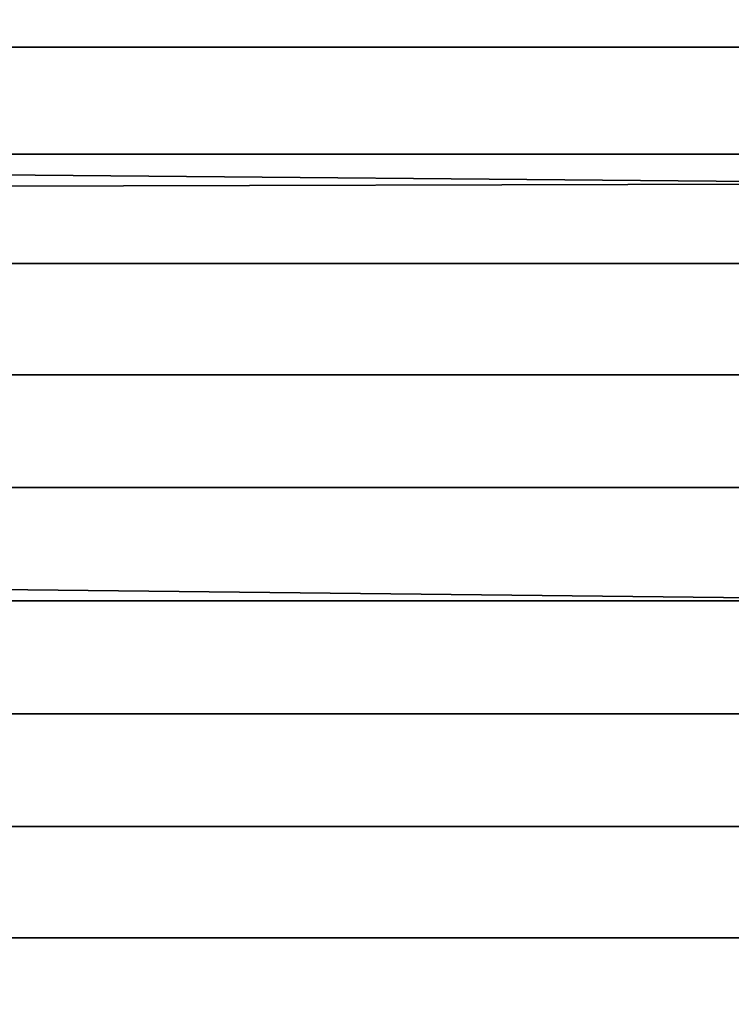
# Model space of a CAD drawing. Header units: metres. Extents: x -28 to 70, y -218 to 28.
# Tile 440 of 463: x 67.15 to 68.8, y -0.93 to 1.34. Entities that reach past the tile are written whole.
import ezdxf

# ---------------------------------------------------------------- set-up
doc = ezdxf.new("R2010")
doc.units = ezdxf.units.M
doc.layers.add('solid_10_261_432_XXX', color=7, linetype='CONTINUOUS')

msp = doc.modelspace()

# ---------------------------------------------------------------- linework, layer by layer
at = {"layer": 'solid_10_261_432_XXX'}
for points in [[(30.527576, 1.305742, 94.042671), (30.467691, 1.758865, 94.077492), (69.439003, 1.924381, 94.092796), (69.439003, 0.963309, 94.023216)], [(65.939003, 1.518593, 199.653397), (65.939003, 1.278694, 199.758057), (69.439003, 1.278694, 199.758057), (69.439003, 1.518593, 199.653397)], [(30.569147, 0.862548, 94.018608), (30.527576, 1.305742, 94.042671), (69.439003, 0.963309, 94.023216)], [(65.939003, 1.278694, 199.758057), (65.939003, 1.031643, 199.844498), (69.439003, 1.031643, 199.844498), (69.439003, 1.278694, 199.758057)], [(65.939003, 1.031643, 199.844498), (65.939003, 0.778823, 199.912247), (69.439003, 0.778823, 199.912247), (69.439003, 1.031643, 199.844498)], [(30.593122, 0.427788, 94.004578), (30.569147, 0.862548, 94.018608), (69.439003, 0.963309, 94.023216), (69.439003, 0, 94)], [(65.939003, 0.778823, 199.912247), (65.939003, 0.521648, 199.960907), (69.439003, 0.521648, 199.960907), (69.439003, 0.778823, 199.912247)], [(65.939003, 0.521648, 199.960907), (65.939003, 0.261555, 199.990219), (69.439003, 0.261555, 199.990219), (69.439003, 0.521648, 199.960907)], [(30.593122, 0.427788, 94.004578), (69.439003, 0, 94), (64.5, 0, 94)], [(65.939003, 0.261555, 199.990219), (65.939003, 0, 200), (69.439003, 0, 200), (69.439003, 0.261555, 199.990219)], [(64.5, -0.951638, 94.022652), (64.5, 0, 94), (69.439003, 0, 94), (69.439003, -0.963309, 94.023216)], [(65.939003, 0, 200), (65.939003, -0.261555, 199.990219), (69.439003, -0.261555, 199.990219), (69.439003, 0, 200)], [(65.939003, -0.261555, 199.990219), (65.939003, -0.521648, 199.960907), (69.439003, -0.521648, 199.960907), (69.439003, -0.261555, 199.990219)], [(65.939003, -0.521648, 199.960907), (65.939003, -0.778823, 199.912247), (69.439003, -0.778823, 199.912247), (69.439003, -0.521648, 199.960907)], [(65.939003, -0.778823, 199.912247), (65.939003, -1.031643, 199.844498), (69.439003, -1.031643, 199.844498), (69.439003, -0.778823, 199.912247)]]:
    msp.add_3dface(points, dxfattribs=at)

doc.saveas('drawing.dxf')
